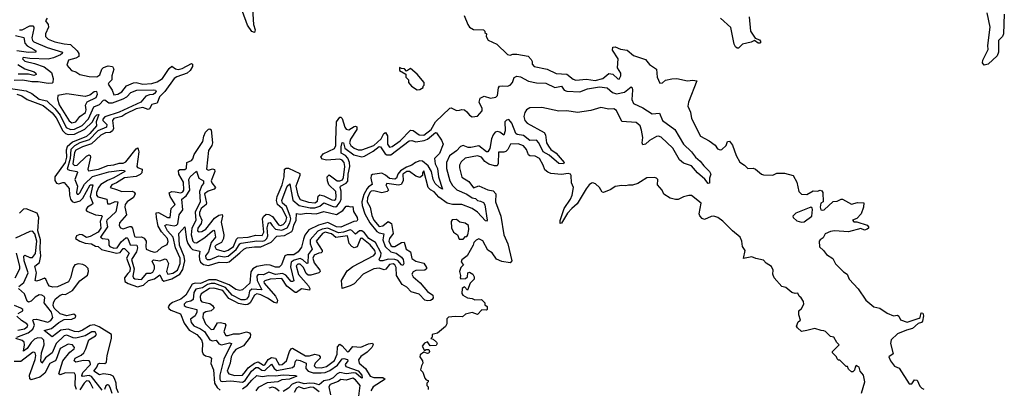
# Model space of a CAD drawing. Extents: x 2472589 to 2662339, y 701009 to 849030.
# Tile 355 of 406: x 2612417 to 2619919, y 749615 to 752422. Entities that reach past the tile are written whole.
import ezdxf

# ---------------------------------------------------------------- set-up
doc = ezdxf.new("R2010")
doc.units = 0

msp = doc.modelspace()

# ---------------------------------------------------------------- linework, layer by layer
at = {"layer": '0CON05XD'}
for points in [[(2614190.3, 752505), (2614199.6, 752385), (2614210, 752345), (2614205, 752323.8), (2614185, 752331.4), (2614151.6, 752381.6), (2614115.2, 752485.2)], [(2612626.8, 752433.2), (2612614.2, 752415), (2612634.3, 752385), (2612636.9, 752365), (2612614.2, 752315), (2612612.5, 752295), (2612634.2, 752275), (2612683.8, 752255), (2612755, 752238), (2612805, 752234.6), (2612855.8, 752185.8), (2612867.1, 752165), (2612867.5, 752142.5), (2612845, 752129.2), (2612787.5, 752115), (2612776.7, 752075), (2612812.5, 752035), (2612845, 752026.2), (2612876.1, 752006.1), (2612945, 751990), (2613005, 751987.5), (2613028.3, 752001.7), (2613044, 752045), (2613055, 752058.8), (2613091.7, 752071.7), (2613125, 752066.2), (2613133.8, 752045), (2613118.8, 751995), (2613120, 751965), (2613095, 751942.5), (2613090.7, 751930.7), (2613121.9, 751885), (2613135, 751851.2), (2613165, 751854.5), (2613195, 751872.5), (2613231.3, 751918.7), (2613285, 751942.3), (2613305, 751944.6), (2613355, 751931.4), (2613425, 751935.8), (2613465, 751949.3), (2613506, 751975), (2613555, 752051.8), (2613575, 752067.3), (2613605, 752047.5), (2613625, 752043.1), (2613655, 752049.7), (2613725, 752088), (2613733.8, 752083.8), (2613734.3, 752065), (2613715.5, 752035), (2613692.9, 752015), (2613615, 751987.6), (2613594.7, 751975), (2613523.2, 751876.8), (2613481.4, 751835), (2613464, 751786), (2613423.7, 751776.3), (2613406.1, 751743.9), (2613395, 751738), (2613355, 751752.8), (2613305, 751742.5), (2613225, 751705.8), (2613195, 751685.8), (2613135, 751669.6), (2613122.9, 751655), (2613131, 751595), (2613124.1, 751575.9), (2613105, 751563.3), (2613069.7, 751560.3), (2613035, 751542.7), (2612965, 751475.8), (2612895, 751455.3), (2612845, 751428), (2612835, 751411.2), (2612821.9, 751325), (2612835, 751311.8), (2612855, 751315.3), (2612925, 751383.3), (2612945, 751394.2), (2612955, 751388.8), (2612957.5, 751375), (2612935.8, 751285), (2612941.4, 751271.4), (2613018, 751285), (2613088.1, 751311.9), (2613135, 751317.1), (2613175, 751330.4), (2613205, 751330), (2613225, 751340.6), (2613305, 751440), (2613316.1, 751446.1), (2613325.5, 751415), (2613308.6, 751305), (2613315.7, 751295.7), (2613351.2, 751285), (2613347.5, 751255), (2613335, 751242.1), (2613305, 751229.2), (2613215, 751217.2), (2613155, 751180), (2613118.8, 751165), (2613105, 751144), (2613155, 751128.9), (2613195, 751114.4), (2613275, 751116.5), (2613289.8, 751109.8), (2613296.4, 751096.4), (2613285, 751068.9), (2613235, 751035.4), (2613220, 751015), (2613217.1, 750995), (2613230.4, 750935), (2613177.1, 750875), (2613175.8, 750855.8), (2613185, 750836.7), (2613205, 750829.2), (2613255, 750848.5), (2613266.9, 750846.9), (2613275.4, 750835.4), (2613292.2, 750772.2), (2613305, 750766.2), (2613345, 750767.3), (2613365, 750758.2), (2613380.4, 750735), (2613377.1, 750695), (2613381.4, 750675), (2613415, 750658.2), (2613445, 750651.8), (2613465, 750657.1), (2613499, 750691), (2613539.6, 750710.4), (2613547.3, 750732.7), (2613542.3, 750755), (2613497.8, 750807.8), (2613471, 750851), (2613458.4, 750915), (2613457.7, 750952.3), (2613475, 750954.4), (2613542.5, 750915), (2613564.4, 750915.6), (2613571.8, 750985), (2613600.6, 751015), (2613563.9, 751075), (2613556.7, 751103.3), (2613575, 751113.8), (2613600.4, 751110.4), (2613645, 751103), (2613659.1, 751110.9), (2613667.9, 751125), (2613665.6, 751185), (2613629.3, 751245), (2613628.1, 751275), (2613637.5, 751282.5), (2613675, 751281.5), (2613688.5, 751291.5), (2613690.6, 751335), (2613725, 751350.7), (2613735, 751362.2), (2613747.3, 751395), (2613813.2, 751495), (2613819.6, 751535), (2613833.3, 751565), (2613855, 751589.4), (2613865, 751591.9), (2613875, 751583.8), (2613886.7, 751485), (2613882, 751465), (2613856.3, 751425), (2613840.6, 751285), (2613855, 751277.5), (2613886, 751286), (2613900.7, 751280.7), (2613903.8, 751265), (2613876.2, 751195), (2613880.4, 751180.4), (2613908.2, 751145), (2613899.5, 751130.5), (2613853, 751117), (2613825.9, 751095), (2613839.5, 751025), (2613837.1, 751015), (2613798.4, 750985), (2613785.7, 750955), (2613786.8, 750935), (2613804.8, 750895), (2613799.8, 750870.2), (2613774.6, 750834.6), (2613772.7, 750815), (2613785, 750807.5), (2613805, 750810), (2613835, 750827.2), (2613900.4, 750909.6), (2613935, 750933.6), (2613958.7, 750938.7), (2613961.5, 750925), (2613950.8, 750880.8), (2613971.1, 750785), (2613970, 750755), (2613954.5, 750725.5), (2613913.9, 750706.1), (2613904.7, 750694.7), (2613914.7, 750674.7), (2613975, 750656.7), (2614005, 750666.8), (2614045, 750695.8), (2614068.9, 750751.1), (2614079.8, 750760.2), (2614158.8, 750765), (2614215, 750781.2), (2614265, 750777.9), (2614275.9, 750804.1), (2614266.5, 750905), (2614275.8, 750924.2), (2614295, 750940), (2614315, 750937.9), (2614343.5, 750923.5), (2614389, 750859), (2614405, 750854.8), (2614425, 750862.1), (2614446, 750885), (2614453.4, 750915), (2614417.8, 750985), (2614382.5, 751015), (2614374.3, 751045), (2614379.3, 751075), (2614416.2, 751163.8), (2614433.1, 751225), (2614435.6, 751284.4), (2614447.8, 751292.2), (2614465, 751292.7), (2614550.4, 751250.4), (2614551.8, 751235), (2614522.2, 751155), (2614535.7, 751085), (2614555, 751052.1), (2614617.8, 751032.2), (2614665, 751027.8), (2614685, 751040.9), (2614692.2, 751077.8), (2614705, 751087.7), (2614735, 751080.8), (2614795, 751050.8), (2614815, 751048.7), (2614824.5, 751055), (2614829.5, 751075), (2614827, 751115), (2614772.4, 751165), (2614761.2, 751195), (2614760.5, 751225), (2614775, 751242), (2614835, 751195.7), (2614855, 751194.1), (2614876.6, 751203.4), (2614885, 751221.2), (2614893.8, 751303.8), (2614889.5, 751335), (2614875, 751353.3), (2614855, 751360.4), (2614755, 751351.3), (2614725, 751358.9), (2614710.8, 751375), (2614728.5, 751401.5), (2614815, 751440.8), (2614826.4, 751465), (2614825.6, 751504.4), (2614830.4, 751645), (2614855, 751680), (2614865, 751680.8), (2614875, 751669.2), (2614893.3, 751605), (2614905, 751588.2), (2614925, 751584.6), (2614965, 751608.5), (2614975, 751611.8), (2614986.8, 751606.8), (2614986.1, 751585), (2614937.1, 751512.9), (2614930.6, 751485), (2614939.4, 751465), (2614965, 751444.2), (2614995, 751432.4), (2615025, 751430.3), (2615115, 751463.9), (2615170.7, 751515), (2615191.8, 751555), (2615205, 751562.9), (2615218.7, 751538.7), (2615218.6, 751475), (2615235, 751452.1), (2615255, 751457.7), (2615315, 751500), (2615395, 751581.5), (2615415, 751578), (2615460, 751545), (2615495, 751543.5), (2615553.2, 751585), (2615585, 751645.5), (2615695, 751747.5), (2615705, 751750), (2615745, 751731.1), (2615767.6, 751732.4)], [(2615802.5, 752455), (2615831.2, 752385), (2615845, 752366.7), (2615875, 752348.8), (2615950, 752345), (2615960, 752335), (2615960, 752325), (2615972.5, 752315), (2615970, 752295), (2615986.1, 752266.1), (2616053.3, 752235), (2616135, 752157.5), (2616155, 752152.5), (2616175, 752160), (2616205, 752160), (2616290, 752145), (2616315, 752120), (2616322.5, 752105), (2616322.5, 752085), (2616337.5, 752065), (2616435.8, 752045.8), (2616505, 752013.8), (2616585, 752008.6), (2616635, 751968.8), (2616655, 751960.8), (2616735, 751968.9), (2616801.1, 751958.9), (2616861.2, 751975), (2616905, 752012), (2616937.1, 752007.1), (2616975, 751972.5), (2616985, 751970), (2616990.7, 751979.3), (2616998, 751995), (2616997.5, 752015), (2616972, 752055), (2616976.7, 752125), (2616935, 752190), (2616937, 752213), (2616955, 752216.7), (2616995, 752197.5), (2617045, 752190), (2617095, 752150), (2617185, 752118.8), (2617215, 752082), (2617270, 752045), (2617273.6, 751983.6), (2617295, 751940), (2617315, 751942.5), (2617338.3, 751961.7), (2617385, 751973.3), (2617423.6, 751973.6), (2617505, 751957.5), (2617545, 751963.1), (2617577.5, 751957.5), (2617512.5, 751795), (2617507.5, 751765), (2617527, 751717), (2617535, 751670), (2617604.2, 751535), (2617670.9, 751500.9), (2617716.7, 751466.7), (2617735, 751440), (2617755, 751432), (2617767.5, 751435), (2617800, 751465), (2617810, 751495), (2617825, 751496.7), (2617847, 751467), (2617875, 751387.5), (2617905, 751337.5), (2617940, 751315), (2617965, 751290), (2618005, 751291.2), (2618024.2, 751284.2), (2618070, 751245), (2618085, 751240), (2618155, 751237.5), (2618185, 751253.3), (2618245, 751253.3), (2618310, 751235), (2618338.8, 751185), (2618353.8, 751115), (2618375, 751093.8), (2618415, 751091.2), (2618461.7, 751118.3), (2618495, 751116.7), (2618515, 751123.3), (2618528.3, 751118.3), (2618536.7, 751105), (2618540, 751035), (2618522.5, 751025), (2618516.7, 750995), (2618522.5, 750975), (2618530.7, 750970.7), (2618547.5, 750975), (2618615, 751037.5), (2618645, 751040), (2618675, 751056.2), (2618686.7, 751056.7), (2618755, 751017.5), (2618800.5, 751029.5), (2618848.3, 751028.3), (2618846.1, 750993.9), (2618828.8, 750945), (2618795, 750907.5), (2618762.5, 750895), (2618773, 750883), (2618795, 750882.5), (2618875, 750856.2), (2618883.3, 750845), (2618883.3, 750835), (2618875, 750826.7), (2618855, 750820), (2618825, 750831.2), (2618732.3, 750807.7), (2618625, 750813.1), (2618595, 750809.5), (2618555, 750792), (2618539.2, 750760.8), (2618515, 750746.7), (2618507.5, 750735), (2618511.7, 750691.7), (2618542.5, 750665), (2618563.3, 750635), (2618613, 750603), (2618633, 750563), (2618693.2, 750503.2), (2618721.2, 750485), (2618736.2, 750445), (2618805, 750371.2), (2618865, 750286.7), (2618926, 750236), (2618970, 750225), (2619026.4, 750186.4), (2619075, 750167.5), (2619105, 750172.5), (2619116.7, 750165), (2619127, 750137), (2619178.3, 750118.3), (2619270.7, 750149.3), (2619277.5, 750155), (2619285, 750190), (2619298.3, 750188.3), (2619303, 750167), (2619296.2, 750125), (2619287.5, 750115), (2619261.7, 750108.3), (2619220.7, 750069.3), (2619175, 750058.8), (2619105, 750028.8), (2619057.5, 749985), (2619052.5, 749955), (2619071.7, 749878.3), (2619040, 749855), (2619053.3, 749825), (2619083.3, 749783.3), (2619119.3, 749769.3), (2619195, 749650), (2619215, 749650), (2619235, 749680), (2619255, 749677.5), (2619275, 749630), (2619290, 749615), (2619305, 749607.5)], [(2617974.5, 752445), (2617984.2, 752335), (2618021.2, 752281.2), (2618055, 752270), (2618063.8, 752255), (2618056.7, 752245), (2618045, 752244.4), (2618015, 752263.8), (2617989.2, 752250.8), (2617925, 752235.6), (2617909.2, 752220.8), (2617894.4, 752205.6), (2617884.6, 752204.6), (2617871.1, 752215), (2617862.1, 752235), (2617835, 752362.9), (2617757.8, 752435)], [(2619919.2, 752465), (2619913.8, 752315), (2619905.3, 752294.7), (2619874.6, 752265), (2619874.7, 752175.3), (2619865, 752147.1), (2619795, 752084.5), (2619766.1, 752076.1), (2619754.3, 752094.3), (2619755.6, 752115), (2619795.3, 752194.7), (2619793.4, 752226.6), (2619810.7, 752365), (2619789.5, 752475)], [(2612415, 752344.7), (2612434.7, 752344.7), (2612495, 752374.6), (2612516, 752375), (2612525.3, 752365.3), (2612525.5, 752355.5), (2612509.7, 752285), (2612514.6, 752265), (2612524.4, 752255), (2612625, 752210.6), (2612742.5, 752175), (2612741.4, 752165), (2612728.1, 752155), (2612675, 752131.9), (2612635, 752122.5), (2612495, 752126.9), (2612444, 752135), (2612438.1, 752125), (2612455, 752106.5), (2612529.5, 752089.5), (2612603.9, 752063.9), (2612659.2, 752019.2), (2612671.4, 751975), (2612670.5, 751945), (2612665, 751938.1), (2612635, 751935.7), (2612558.7, 751948.7), (2612508.3, 751948.3), (2612441.6, 751961.6), (2612375, 751959.1)], [(2612385, 752301.3), (2612447.3, 752287.3), (2612457.3, 752245), (2612472.6, 752222.6), (2612525.7, 752195), (2612539.2, 752185), (2612540, 752175), (2612485, 752173.6), (2612395, 752185.8)], [(2612402.1, 752082.1), (2612455, 752049.3), (2612526.2, 752025), (2612538.8, 752015), (2612542.5, 752005), (2612537.5, 752002.5), (2612525, 751998.6), (2612485, 752006.5), (2612405, 752008.8)], [(2615445, 751887.5), (2615465, 751890), (2615490, 751905), (2615490, 751915), (2615500, 751925), (2615500, 751945), (2615446.4, 752006.4), (2615395, 752050), (2615365, 752030), (2615348.3, 752048.3), (2615325, 752050), (2615311.7, 752058.3), (2615310, 752035), (2615358.3, 752008.3), (2615360, 751985), (2615380, 751965), (2615380, 751945), (2615402.5, 751915), (2615445, 751887.5)], [(2615767.6, 751732.4), (2615785, 751738.2), (2615806.1, 751736.1), (2615825, 751721.9), (2615845, 751694.5), (2615865, 751682.9), (2615905, 751688.5), (2615941.3, 751728.7), (2615941.1, 751745), (2615918.5, 751795), (2615925, 751825.7), (2615955, 751838.9), (2616005.5, 751825.5), (2616045, 751832.1), (2616057.1, 751845), (2616065.6, 751904.4), (2616072.5, 751915), (2616095, 751920), (2616135, 751916.9), (2616155, 751923.1), (2616173.1, 751945), (2616185, 751981.2), (2616205, 751992.5), (2616233.8, 751986.2), (2616295, 751953.8), (2616355, 751941.6), (2616425, 751939.6), (2616495, 751906.9), (2616545, 751916.5), (2616566.8, 751886.8), (2616585, 751879.1), (2616685, 751873.6), (2616743.3, 751896.7), (2616835, 751910), (2616894.3, 751904.3), (2616935, 751868), (2616965, 751858.1), (2617025, 751871.5), (2617075, 751910), (2617082.9, 751902.9), (2617085.5, 751885.5), (2617081.5, 751815), (2617094.3, 751785), (2617165, 751752.2), (2617235, 751705.6), (2617291.7, 751711.7), (2617315.8, 751655), (2617410, 751585), (2617473.6, 751473.6), (2617535.5, 751415.5), (2617565.5, 751375.5), (2617602, 751345), (2617628.6, 751308.6), (2617673.3, 751265), (2617683.3, 751245), (2617673.3, 751215), (2617671.7, 751178.3), (2617662.5, 751175), (2617638.6, 751208.6), (2617582, 751255), (2617535, 751310), (2617475, 751330), (2617445, 751354), (2617394, 751445), (2617305, 751528.6), (2617285, 751534.3), (2617268.3, 751531.7), (2617215, 751502), (2617185, 751473.8), (2617165, 751470), (2617160, 751485), (2617164.2, 751525), (2617155, 751580), (2617145.6, 751615), (2617115, 751640), (2617005, 751646.7), (2616965, 751730.9), (2616945, 751744.2), (2616905, 751740), (2616845.8, 751754.2), (2616768.2, 751731.8), (2616665.9, 751715.9), (2616585, 751728.8), (2616525, 751726.2), (2616395, 751752.7), (2616305, 751751.2), (2616279.6, 751735), (2616266, 751715), (2616259.4, 751685), (2616265, 751654.4), (2616284.4, 751635), (2616412.3, 751562.3), (2616422.7, 751545), (2616430.8, 751485), (2616445, 751458.2), (2616465, 751433.8), (2616504.5, 751405), (2616566.7, 751335), (2616560, 751325), (2616525, 751327.1), (2616450.1, 751390.1), (2616404.8, 751414.8), (2616373.4, 751485), (2616355.5, 751505), (2616305, 751502.2), (2616255, 751540.2), (2616208, 751548), (2616197.5, 751555), (2616167.8, 751635), (2616145, 751661.4), (2616125, 751657.1), (2616113.3, 751645), (2616116.9, 751576.9), (2616105, 751542.9), (2616075, 751566.1), (2616058.5, 751571.5), (2616040.5, 751565), (2616024, 751546), (2616011.4, 751515), (2615998.9, 751441.1), (2615985, 751415.6), (2615975, 751416.4), (2615915, 751461.5), (2615855, 751449.3), (2615835, 751450), (2615795, 751463.9), (2615775, 751457.7), (2615745, 751423.8), (2615691.8, 751385), (2615668.9, 751335), (2615668.8, 751288.8), (2615694.7, 751195), (2615715, 751158.9), (2615746.7, 751126.7), (2615825, 751092.9), (2615865, 751065.5), (2615890, 751060), (2615905, 751044.3), (2615929.3, 751039.3), (2615950.9, 751030.9), (2615962.2, 751012.2), (2615978, 750895), (2615975, 750887.5), (2615965, 750891.2), (2615906, 750956), (2615865, 750985.6), (2615785, 751014.8), (2615715, 751015.8), (2615675, 751025.7), (2615610.5, 751070.5), (2615575, 751111.8), (2615546.4, 751126.4), (2615528.9, 751145), (2615495, 751272.5), (2615486.7, 751255), (2615486.7, 751235), (2615465, 751220), (2615435, 751230.4), (2615385.8, 751265.8), (2615367, 751267), (2615335.3, 751245), (2615338.6, 751195), (2615322.7, 751167.3), (2615302.6, 751162.6), (2615215.5, 751174.5), (2615205.7, 751165), (2615228.2, 751125), (2615217.4, 751112.6), (2615175, 751103.5), (2615115, 751119.8), (2615095, 751115.2), (2615085.8, 751105), (2615067.7, 751065), (2615064.3, 751035), (2615087.1, 750995), (2615101.2, 750931.2), (2615115.2, 750895.2), (2615155, 750846.7), (2615185, 750852.6), (2615225, 750885.4), (2615249.9, 750869.9), (2615263.1, 750795), (2615235.7, 750755), (2615230.2, 750735), (2615245, 750703.5), (2615256.1, 750696.1), (2615275, 750695.3), (2615325, 750725.3), (2615347.1, 750727.1), (2615361.1, 750675), (2615395, 750654), (2615405, 750604.4), (2615435, 750583.9), (2615495, 750566.7), (2615517.1, 750535), (2615515.8, 750525), (2615504, 750515), (2615435, 750511.3), (2615415, 750502.2), (2615404.5, 750485), (2615414.4, 750465), (2615467.9, 750417.9), (2615525, 750353.3), (2615563.8, 750325), (2615567.5, 750305), (2615560, 750290), (2615547.1, 750282.9), (2615525, 750281.9), (2615505, 750285.7), (2615460.6, 750330.6), (2615400.6, 750350.6), (2615366, 750385), (2615331.8, 750405), (2615287.2, 750475), (2615284.2, 750535), (2615275.8, 750555), (2615262.5, 750562.5), (2615235, 750557.1), (2615207.6, 750522.4), (2615195, 750516), (2615155, 750529.7), (2615115, 750524.1), (2615035, 750483.8), (2614965, 750411.4), (2614935.4, 750394.6), (2614875, 750373.8), (2614867.8, 750435), (2614911.5, 750508.5), (2614955, 750543.8), (2615115, 750626.8), (2615127.6, 750645), (2615122.4, 750665), (2615087.3, 750707.3), (2615025, 750757.3), (2615014.7, 750755), (2614987.7, 750692.3), (2614965, 750684.1), (2614947.1, 750695), (2614928.4, 750718.4), (2614915.6, 750775.6), (2614825, 750764), (2614792, 750792), (2614745, 750803), (2614722.9, 750795), (2614676.9, 750735), (2614721.3, 750665), (2614722.7, 750655), (2614715, 750646.5), (2614695, 750643), (2614661.5, 750628.5), (2614651.5, 750605), (2614661.5, 750571.5), (2614704.6, 750515), (2614706.5, 750505), (2614695.8, 750495), (2614635, 750476.7), (2614615, 750477.5), (2614599.9, 750489.9), (2614579.5, 750535), (2614555, 750559.7), (2614535, 750561.1), (2614522.9, 750547.1), (2614541.3, 750481.3), (2614616.2, 750395), (2614626.5, 750375), (2614625, 750362.9), (2614565, 750371.2), (2614525, 750344.6), (2614515, 750344.6), (2614452.9, 750392.9), (2614415, 750450.6), (2614325, 750446.4), (2614285.9, 750434.1), (2614277.3, 750425), (2614279.3, 750415), (2614366.7, 750316.7), (2614380.8, 750285), (2614375, 750264.4), (2614355, 750267.7), (2614305, 750301.5), (2614255, 750325.5), (2614225, 750333.3), (2614206, 750324), (2614173.7, 750266.3), (2614155, 750252.6), (2614135, 750251), (2614085, 750261.5), (2614055, 750277), (2614009.7, 750299.7), (2613965, 750359.7), (2613895, 750378.3), (2613862.2, 750375), (2613800.9, 750335), (2613792.8, 750315), (2613794.6, 750285), (2613805, 750273.6), (2613865, 750260.6), (2613886, 750245), (2613897.5, 750225), (2613876.2, 750203.8), (2613835, 750196.2), (2613815.6, 750185), (2613811.6, 750155), (2613832.2, 750105), (2613875, 750061.5), (2613895.6, 750065), (2613925, 750112.5), (2613945, 750115.7), (2613979.1, 750109.1), (2613987.1, 750095), (2613973.1, 750045), (2613987.5, 750017.5), (2614005, 750016.7), (2614045, 750030.8), (2614091.5, 750028.5), (2614145, 750045.8), (2614167.5, 750037.5), (2614174.3, 750025), (2614172.9, 750005), (2614122, 749938), (2614065, 749910), (2614043.8, 749885), (2614029.1, 749855), (2614021.5, 749805), (2613998.5, 749745), (2614010.8, 749725), (2614055, 749713.1), (2614115, 749715.4), (2614138, 749742), (2614159, 749771), (2614205, 749807.5), (2614235.2, 749815.2), (2614275, 749790.9), (2614285, 749794.1), (2614310.8, 749835), (2614335, 749850.2), (2614366.6, 749845), (2614393.6, 749793.6), (2614417.8, 749795), (2614450.4, 749825), (2614471.6, 749895), (2614485, 749915.5), (2614495, 749920), (2614595, 749861.2), (2614625, 749861.1), (2614665, 749874.7), (2614697, 749867), (2614706.9, 749855), (2614706.1, 749845), (2614667.8, 749805), (2614659.6, 749785), (2614673.8, 749773.8), (2614715, 749770.5), (2614755, 749781.7), (2614814.4, 749825.6), (2614834.8, 749875), (2614839.1, 749930.9), (2614855, 749950.6), (2614875, 749937.8), (2614915, 749893.8), (2614925.6, 749895), (2614955, 749933.3), (2615015, 749928.2), (2615075, 749953.9), (2615105, 749957.5), (2615109.5, 749945), (2615101.2, 749925), (2615065, 749890), (2615015, 749855.8), (2614998.2, 749831.8), (2615004.6, 749805), (2615051.5, 749765), (2615087, 749707), (2615115, 749696.5), (2615185, 749696), (2615201.2, 749685), (2615109.3, 749625), (2615092.1, 749595)], [(2612297.5, 751905), (2612465, 751881.2), (2612509.2, 751859.2), (2612565, 751818.3), (2612623.4, 751803.4), (2612683.9, 751745), (2612724.8, 751695), (2612771.1, 751601.1), (2612805, 751585.6), (2612835, 751588.5), (2612892.9, 751617.1), (2612941.8, 751668.2), (2612981.7, 751758.3), (2613025, 751776.8), (2613055, 751810.5), (2613065, 751812.5), (2613095, 751788.4), (2613125, 751788.3), (2613205, 751818.6), (2613232.7, 751835), (2613262.7, 751867.3), (2613310, 751885), (2613438.8, 751888.8), (2613452, 751885), (2613455.5, 751875.5), (2613445, 751860), (2613435, 751852.9), (2613405, 751851.3), (2613378.8, 751841.2), (2613339.4, 751795), (2613175, 751717.9), (2613065, 751681.7), (2613049.8, 751665), (2613049.5, 751655), (2613080, 751625), (2613078.8, 751605), (2613011.7, 751575), (2612945, 751506.2), (2612874.7, 751485), (2612835, 751462.8), (2612806.2, 751435), (2612800.7, 751365), (2612778.9, 751285), (2612795.6, 751275.6), (2612855, 751265.3), (2612858.4, 751258.4), (2612837.5, 751205), (2612856.1, 751155), (2612850.9, 751105), (2612855, 751094.3), (2612865, 751093.3), (2612875, 751104.4), (2612911.3, 751168.7), (2612972.6, 751227.4), (2613095.9, 751264.1), (2613196.3, 751276.3), (2613216, 751275), (2613216.9, 751265), (2613135, 751217.6), (2613085, 751198.4), (2613035, 751166), (2613017.5, 751145), (2613001.4, 751105), (2613002.7, 751085), (2613013.5, 751073.5), (2613080, 751055), (2613085, 751018.8), (2613105, 751019.6), (2613145, 751037.9), (2613165.6, 751035), (2613150.3, 750959.7), (2613081.8, 750895), (2613078.2, 750885), (2613084.8, 750845), (2613031.9, 750765), (2613046.6, 750756.6), (2613090.2, 750750.2), (2613096.3, 750736.3), (2613096.7, 750705), (2613104.8, 750694.8), (2613135, 750681.1), (2613160.3, 750685), (2613189.3, 750730.7), (2613225, 750761.5), (2613235, 750762.2), (2613240.9, 750755), (2613258.5, 750708.5), (2613310.6, 750705), (2613314.7, 750684.7), (2613307.1, 750655), (2613269.3, 750595), (2613289.7, 750525), (2613280.2, 750469.8), (2613284.2, 750455), (2613295, 750449.6), (2613345, 750444.7), (2613385, 750491.1), (2613415, 750491.6), (2613431.4, 750498.6), (2613444.2, 750525), (2613442.9, 750545), (2613425.9, 750584.1), (2613436.9, 750593.1), (2613485, 750584.7), (2613525, 750601.9), (2613535, 750596.7), (2613551.4, 750565), (2613536.3, 750505), (2613545, 750484.2), (2613585, 750492.1), (2613618.4, 750515), (2613639.6, 750565), (2613640.3, 750605), (2613603.8, 750683.8), (2613587.1, 750767.1), (2613542.4, 750815), (2613523.3, 750855), (2613537.8, 750862.2), (2613595, 750853.1), (2613611.7, 750858.3), (2613621.2, 750868.8), (2613631.5, 750935), (2613659.6, 750975), (2613652.4, 751055), (2613685, 751081.7), (2613713.9, 751125), (2613706.8, 751205), (2613716.2, 751225), (2613765, 751268.8), (2613780.9, 751215), (2613817.5, 751195), (2613818, 751175), (2613805, 751158.8), (2613788.1, 751115), (2613791.1, 751035), (2613754.6, 750955.4), (2613757.8, 750892.2), (2613729.3, 750835), (2613722.3, 750785), (2613736.8, 750736.8), (2613746.5, 750726.5), (2613765, 750722.2), (2613826.7, 750763.3), (2613885, 750814.4), (2613895, 750818.1), (2613902.4, 750812.4), (2613909.1, 750765), (2613874.9, 750725.1), (2613854.8, 750655.2), (2613832.9, 750625), (2613834.7, 750605), (2613845, 750595.4), (2613868.6, 750595), (2613935, 750624.3), (2613975, 750615.7), (2614005, 750622.4), (2614066.9, 750673.1), (2614093.3, 750715), (2614105, 750720.6), (2614225, 750738.1), (2614265, 750734.8), (2614285, 750741.4), (2614301, 750755), (2614308.4, 750775), (2614303.1, 750836.9), (2614311.2, 750868.8), (2614315, 750875.7), (2614325, 750876.5), (2614341.2, 750855), (2614366.1, 750826.1), (2614415, 750819.8), (2614453.8, 750836.2), (2614475.2, 750875), (2614482.4, 750905), (2614478.7, 750925), (2614449.2, 750999.2), (2614420.6, 751025), (2614413.3, 751045), (2614455, 751154.3), (2614475, 751172), (2614496.9, 751046.9), (2614546.7, 751006.7), (2614629.9, 750989.9), (2614665, 750989.6), (2614705, 751002.1), (2614735, 751026.6), (2614805, 750999.5), (2614825, 750997.9), (2614835, 751003.5), (2614859.1, 751035), (2614865.2, 751055), (2614866.7, 751116.7), (2614857.5, 751145), (2614862.5, 751155), (2614903.4, 751176.6), (2614916.3, 751193.7), (2614918.5, 751245), (2614932.6, 751305), (2614930.8, 751335), (2614917.3, 751367.3), (2614898.4, 751388.4), (2614865.5, 751405.5), (2614866.5, 751455), (2614875, 751486.7), (2614885, 751484), (2614895.5, 751445), (2614963.7, 751393.7), (2615025, 751379), (2615045, 751383.1), (2615109.5, 751420.5), (2615155, 751455.7), (2615165, 751455.3), (2615200.7, 751400.7), (2615215, 751394.2), (2615245, 751393.3), (2615385, 751499.6), (2615405, 751501.5), (2615435, 751493.3), (2615498.6, 751501.4), (2615525, 751513.5), (2615585, 751562.5), (2615591.9, 751561.9), (2615629.7, 751505), (2615642.5, 751475), (2615616.8, 751403.2), (2615577.9, 751365), (2615582.3, 751325), (2615600, 751290), (2615608.2, 751225), (2615638.3, 751131.7), (2615615, 751143.6), (2615583.5, 751175), (2615568.5, 751205), (2615554.2, 751265), (2615529.1, 751309.1), (2615485, 751344.3), (2615465, 751346.7), (2615433.1, 751335), (2615405.7, 751314.3), (2615365, 751300.4), (2615319.1, 751270.9), (2615298, 751245), (2615288.8, 751215), (2615275, 751206.8), (2615235, 751211.7), (2615205, 751238.4), (2615175, 751252.8), (2615105, 751244.5), (2615095.3, 751234.7), (2615091.4, 751215), (2615103.6, 751166.4), (2615075, 751150.3), (2615063.3, 751136.7), (2615038.8, 751091.2), (2615024, 751035), (2615026.3, 751006.3), (2615047.9, 750945), (2615084.3, 750875), (2615138.6, 750808.6), (2615155, 750799), (2615192.3, 750792.3), (2615183.5, 750745), (2615201.6, 750695), (2615245, 750653.1), (2615285, 750643.8), (2615325, 750614.4), (2615339.2, 750595), (2615344.3, 750565), (2615335, 750551.4), (2615325, 750554.3), (2615299.3, 750589.3), (2615276.2, 750596.2), (2615225, 750599.5), (2615185, 750584.6), (2615160, 750585), (2615155.6, 750595), (2615168.7, 750625), (2615170.3, 750645), (2615127.2, 750725), (2615077.6, 750755), (2615045, 750800), (2615025, 750813.7), (2615005, 750813), (2614975, 750789.4), (2614947.5, 750817.5), (2614935, 750822.6), (2614885, 750805.2), (2614845, 750799), (2614765, 750834.2), (2614721.9, 750828.1), (2614689.5, 750810.5), (2614629.4, 750745), (2614629.6, 750715), (2614644.6, 750675), (2614614.8, 750635), (2614612, 750568), (2614605, 750564.5), (2614574, 750594), (2614555, 750602.4), (2614508.4, 750591.6), (2614484.2, 750575), (2614479.7, 750539.7), (2614505, 750433.8), (2614495, 750427.5), (2614485, 750429.5), (2614445.7, 750475.7), (2614419.7, 750489.7), (2614365, 750480.7), (2614315, 750499.3), (2614275, 750479.1), (2614235, 750482.5), (2614225, 750470), (2614225.6, 750435), (2614261.4, 750365), (2614185, 750369), (2614167.8, 750355), (2614159.8, 750315), (2614145, 750293.5), (2614132.1, 750287.9), (2614105, 750289.8), (2614035, 750325.2), (2613983.8, 750383.8), (2613905, 750412.2), (2613875, 750413.7), (2613848.8, 750405), (2613809.7, 750380.3), (2613759.5, 750370.5), (2613744.3, 750345), (2613737.7, 750292.3), (2613720.4, 750279.6), (2613685, 750270.8), (2613668.9, 750255), (2613669.2, 750245), (2613685, 750235.5), (2613765.5, 750215), (2613765.4, 750195.4), (2613753.2, 750166.8), (2613718.5, 750141.5), (2613722.5, 750115), (2613745, 750090), (2613795, 750068.1), (2613825, 750046.9), (2613865, 749984.4), (2613885, 749976.7), (2613915, 749982.5), (2613933.8, 749953.8), (2613955, 749946.1), (2614015, 749960), (2614030, 749955), (2613973.5, 749836.5), (2613941, 749715), (2613942, 749685), (2613950.3, 749670.3), (2613965, 749665.9), (2613989.6, 749670.4)], [(2612395.5, 751855.5), (2612432.8, 751842.8), (2612474.3, 751814.3), (2612595, 751769.2), (2612665, 751712.8), (2612695.7, 751675), (2612745.4, 751575.4), (2612766.2, 751556.2), (2612785, 751548.4), (2612835, 751549.7), (2612912, 751588), (2612968.3, 751641.7), (2612991.1, 751685), (2613005, 751696.9), (2613019.5, 751699.5), (2613000.8, 751645), (2613002.5, 751615), (2612952.3, 751555), (2612925, 751531.9), (2612819.8, 751490.2), (2612778.8, 751455), (2612771.5, 751428.5), (2612773.8, 751375), (2612762.2, 751335), (2612684.1, 751225.9), (2612685, 751197.5), (2612698.1, 751178.1), (2612715, 751171.1), (2612745, 751183.3), (2612755, 751181.4), (2612795, 751136.7), (2612795.8, 751085), (2612804.4, 751055.6), (2612817.2, 751037.2), (2612835, 751030), (2612877.6, 751042.4), (2612897.3, 751062.7), (2612954.7, 751165), (2612975.4, 751165.4), (2612954.1, 751075), (2612974.3, 751025.7), (2612972.4, 751017.6), (2612934.4, 750995), (2612920, 750975), (2612927.5, 750965), (2612995, 750937.2), (2613041.4, 750931.4), (2613044.4, 750925), (2613029.7, 750885), (2613034, 750835), (2613015, 750803.3), (2612955, 750770.6), (2612924.7, 750764.7), (2612894.1, 750784.1), (2612875, 750786.4), (2612850, 750775), (2612843.1, 750755), (2612875, 750734.7), (2612915, 750721.3), (2612965, 750715.2), (2612995, 750696.7), (2613015, 750695.8), (2613041.2, 750671.2), (2613155, 750643.7), (2613181.7, 750648.3), (2613205, 750678.9), (2613215, 750680.5), (2613251.8, 750645), (2613231.8, 750605), (2613258.8, 750531.2), (2613255, 750505.7), (2613241.9, 750488.1), (2613215.8, 750455), (2613218.6, 750428.6), (2613243.3, 750413.3), (2613315, 750386.6), (2613359.4, 750400.6), (2613399.5, 750435), (2613445, 750448.2), (2613485, 750478.6), (2613501.7, 750441.7), (2613515, 750430.4), (2613575, 750447.9), (2613636.6, 750483.4), (2613661.2, 750518.8), (2613675.3, 750585), (2613669, 750619), (2613634.8, 750705), (2613630, 750795), (2613675, 750843.8), (2613688.4, 750748.4), (2613698.8, 750718.8), (2613717.2, 750687.2), (2613732.8, 750672.8), (2613789.5, 750659.5), (2613783.4, 750625), (2613787.9, 750595), (2613795.4, 750575), (2613816.6, 750556.6), (2613855, 750550.6), (2613936.7, 750575), (2613995, 750572.4), (2614012.6, 750577.4), (2614095, 750646.6), (2614124.4, 750675.6), (2614145, 750684.7), (2614205, 750693.4), (2614255, 750691.3), (2614332.7, 750727.3), (2614375, 750773.2), (2614435, 750779.1), (2614490.5, 750809.5), (2614499.3, 750825), (2614505, 750858.1), (2614523.9, 750895), (2614525, 750945.7), (2614555, 750941.1), (2614605, 750948.4), (2614675, 750942.7), (2614735, 750962.7), (2614831.7, 750938.3), (2614879.7, 750970.3), (2614905, 751001.2), (2614923, 751003), (2614935, 750997.5), (2614955, 751000), (2614960.5, 750960.5), (2614988.6, 750915), (2614990.7, 750899.3), (2614985, 750887.5), (2614963.8, 750886.2), (2614865, 750841.1), (2614830, 750845), (2614765, 750877.1), (2614693, 750857), (2614619.2, 750820.8), (2614588.3, 750781.7), (2614578.7, 750751.3), (2614565, 750690), (2614539.4, 750655), (2614505, 750631.3), (2614455, 750632.5), (2614437.4, 750622.6), (2614412.9, 750555), (2614395, 750538.1), (2614365, 750536.4), (2614325, 750553.6), (2614295, 750555.3), (2614225, 750543.6), (2614194.4, 750525.6), (2614177.5, 750502.5), (2614170.8, 750415), (2614115, 750365.5), (2614095, 750360.9), (2614065, 750366.8), (2614012.6, 750402.6), (2613915, 750442), (2613858.9, 750441.1), (2613795, 750413.2), (2613755, 750414.8), (2613731.5, 750408.5), (2613682.3, 750325), (2613645, 750294.2), (2613581.5, 750268.5), (2613558.8, 750251.2), (2613549.2, 750235), (2613552.6, 750222.6), (2613568.9, 750208.9), (2613642.5, 750182.5), (2613671.1, 750111.1), (2613708.7, 750058.7), (2613766.7, 750025), (2613801.8, 749985), (2613808.8, 749958.8), (2613806.6, 749895), (2613814, 749874), (2613831.9, 749861.9), (2613866.7, 749855), (2613878, 749845), (2613873, 749803), (2613892.5, 749755), (2613900.4, 749655), (2613922.1, 749622.1), (2613945, 749601.8)], [(2612815, 751636.7), (2612845, 751644.5), (2612873.9, 751686.1), (2612918.5, 751715), (2612923.3, 751735), (2612919.3, 751770.7), (2612932.2, 751797.8), (2612999.8, 751830.2), (2613009.5, 751855), (2613005, 751876.2), (2612985, 751874.2), (2612951.1, 751848.9), (2612915, 751837.8), (2612775, 751856.9), (2612706.7, 751845), (2612705, 751820), (2612717.5, 751775), (2612795, 751652.5), (2612815, 751636.7)], [(2618831.7, 749578.3), (2618857.5, 749665), (2618847.5, 749715), (2618820, 749745), (2618812.5, 749775), (2618791.7, 749788.3), (2618783, 749777), (2618778.3, 749751.7), (2618765, 749740), (2618755, 749740), (2618731.7, 749761.7), (2618725, 749780), (2618715, 749780), (2618665, 749830), (2618655, 749830), (2618645, 749840), (2618640, 749855), (2618610, 749885), (2618610, 749895), (2618660, 749945), (2618643, 749963), (2618620, 750005), (2618595, 750010), (2618557.7, 750047.7), (2618545, 750053.3), (2618523.9, 750053.9), (2618475, 750070), (2618414, 750056), (2618375, 750047.5), (2618342.5, 750075), (2618337, 750087), (2618349.3, 750120.7), (2618367.5, 750135), (2618354, 750175), (2618352.5, 750205), (2618375, 750223.3), (2618391.2, 750255), (2618390, 750275), (2618372.5, 750305), (2618357, 750317), (2618345, 750340), (2618325, 750337.5), (2618300, 750345), (2618255, 750382.5), (2618225, 750390), (2618166.4, 750456.4), (2618156.2, 750485), (2618158.8, 750515), (2618145, 750542.5), (2618105, 750566.7), (2618085, 750591.2), (2618026.4, 750603.6), (2617995, 750616.9), (2617932.3, 750602.3), (2617944.2, 750665), (2617923.3, 750695), (2617920, 750735), (2617907.5, 750765), (2617847.5, 750815), (2617775, 750887.5), (2617736.1, 750916.1), (2617705, 750926.7), (2617685, 750924), (2617635, 750901.2), (2617617.7, 750907.7), (2617598.9, 750928.9), (2617593.3, 750945), (2617610, 751025), (2617535, 751082.5), (2617515, 751082.5), (2617475, 751072.5), (2617435, 751053.3), (2617415, 751052.5), (2617373, 751063), (2617325, 751092.5), (2617312.5, 751125), (2617277.5, 751165), (2617280, 751205), (2617270, 751215), (2617255, 751220), (2617195, 751217.5), (2617147.5, 751187.5), (2617125.9, 751174.1), (2617085, 751161.2), (2617055, 751163.3), (2617035, 751156.2), (2617005, 751158.8), (2616955, 751151.2), (2616921.7, 751128.3), (2616865, 751106.7), (2616855, 751110), (2616834, 751144), (2616805, 751172.5), (2616785, 751180), (2616773.9, 751176.1), (2616755.8, 751164.2), (2616732.9, 751135), (2616665, 751019.2), (2616623.1, 750985), (2616592, 750948), (2616545, 750873.3), (2616535, 750871.2), (2616534, 750894), (2616566.4, 750983.6), (2616614.4, 751055), (2616625.6, 751085.6), (2616635.8, 751145), (2616620.7, 751180.7), (2616620, 751235), (2616613.3, 751245), (2616595, 751252), (2616545, 751244), (2616465, 751251.2), (2616441.2, 751261.2), (2616418.8, 751278.8), (2616406.2, 751315), (2616377.5, 751365), (2616345, 751383.8), (2616305, 751386.7), (2616295, 751392.5), (2616277.5, 751435), (2616255, 751461.2), (2616215, 751478), (2616156.7, 751475), (2616135.5, 751434.5), (2616120.7, 751419.3), (2616105, 751412.5), (2616065, 751412.5), (2616061.8, 751328.2), (2616055, 751310), (2616035, 751308.5), (2615992.5, 751322.5), (2615962.1, 751342.1), (2615935, 751375.6), (2615905, 751386.7), (2615811.7, 751368.3), (2615780.9, 751339.1), (2615768.6, 751315), (2615767.1, 751295), (2615785, 751222.5), (2615839.4, 751189.4), (2615875, 751141.4), (2615915, 751158), (2615985, 751125.7), (2616025, 751120), (2616044, 751095), (2616043.3, 751035), (2616081.9, 750925), (2616106.9, 750785), (2616135.6, 750715), (2616165.8, 750585), (2616155, 750570), (2616090.6, 750580.6), (2616049.2, 750599.2), (2616017.1, 750647.1), (2615985, 750667.5), (2615945, 750738.8), (2615915, 750752.5), (2615895, 750742.5), (2615877.5, 750725), (2615872.5, 750705), (2615825.8, 750624.2), (2615785, 750592.5), (2615780, 750575), (2615797.5, 750555), (2615777.5, 750535), (2615767.5, 750505), (2615776.7, 750475), (2615772.5, 750455), (2615778.3, 750448.3), (2615815, 750450), (2615828.8, 750465), (2615832.5, 750495), (2615845, 750500), (2615870, 750485), (2615880, 750465), (2615880, 750445), (2615848.8, 750415), (2615828.3, 750361.7), (2615805, 750387.5), (2615787.5, 750375), (2615787, 750337), (2615793.3, 750325), (2615830, 750305), (2615865, 750298.8), (2615885, 750287.5), (2615935, 750290), (2615960, 750265), (2615961.7, 750251.7), (2615978.3, 750238.3), (2615980, 750215), (2615975, 750210), (2615938.3, 750211.7), (2615905, 750177.5), (2615865, 750191.2), (2615815, 750180), (2615791.7, 750158.3), (2615735, 750162.5), (2615683.6, 750156.4), (2615672.5, 750145), (2615672.5, 750105), (2615662.5, 750085), (2615600, 750035), (2615560, 750025), (2615560, 750005), (2615550, 749995), (2615568.3, 749988.3), (2615592.5, 749965), (2615596.7, 749955), (2615589.3, 749940.7), (2615545, 749937.5), (2615525, 749970), (2615500.7, 749959.3), (2615483, 749937), (2615501.7, 749901.7), (2615515, 749910), (2615535, 749910), (2615540, 749895), (2615535, 749882.5), (2615525, 749880), (2615495, 749890), (2615469.3, 749870.7), (2615466.7, 749855), (2615487, 749823), (2615487.5, 749805), (2615477.5, 749785), (2615470, 749755), (2615488.8, 749738.8), (2615505, 749692.5), (2615515, 749680), (2615530, 749675), (2615530, 749665), (2615520, 749655), (2615520, 749635), (2615530, 749625), (2615530, 749605)], [(2618375, 750880), (2618395, 750882), (2618452, 750925), (2618457, 750977), (2618455, 750986.7), (2618445, 750993.8), (2618330.5, 750949.5), (2618307.5, 750925), (2618310, 750915), (2618339.3, 750889.3), (2618375, 750880)], [(2613169.7, 749579.7), (2613154.2, 749615), (2613151.3, 749655), (2613140.2, 749690.2), (2613127.9, 749707.9), (2613108, 749718), (2613055, 749725.4), (2613025, 749716.4), (2612981.9, 749745), (2613005.3, 749774.7), (2613015, 749800), (2613025, 749806), (2613065, 749803.5), (2613078.9, 749815), (2613082.9, 749865), (2613117.5, 749995), (2613115.4, 750025), (2613023.6, 750083.6), (2612985, 750098.2), (2612955, 750093.6), (2612895, 750056.8), (2612865, 750046.1), (2612835, 750047.5), (2612785, 750065.9), (2612731.3, 750058.7), (2612665, 750007.1), (2612604, 750055), (2612658.7, 750071.3), (2612715, 750116.7), (2612755, 750140), (2612815, 750141.6), (2612842.1, 750155), (2612845.8, 750165.8), (2612829.7, 750179.7), (2612775, 750167.5), (2612725, 750181.3), (2612680.5, 750225), (2612672.1, 750245), (2612673.6, 750265), (2612688, 750295), (2612725, 750324.6), (2612745, 750331.5), (2612765, 750330), (2612819.4, 750360.6), (2612875, 750434.1), (2612934, 750476), (2612941.4, 750505), (2612937.7, 750527.7), (2612918.5, 750548.5), (2612897.6, 750557.6), (2612865, 750561.8), (2612835.9, 750554.1), (2612823.8, 750535), (2612803.8, 750455), (2612788.2, 750425), (2612705, 750388.5), (2612670, 750385), (2612645, 750393.3), (2612634.4, 750405), (2612617, 750447), (2612605, 750454.2), (2612569.5, 750439.5), (2612545, 750431.9), (2612533.8, 750435), (2612544.7, 750495), (2612533.3, 750545), (2612567.6, 750572.4), (2612577.8, 750625), (2612571.7, 750675), (2612576.6, 750745), (2612555.7, 750815), (2612562.4, 750915), (2612549.3, 750949.3), (2612465, 750982.2), (2612445, 750980), (2612415, 750950)], [(2615795, 750750), (2615815, 750770), (2615825, 750770), (2615832.5, 750785), (2615840, 750825), (2615836, 750855), (2615811.7, 750871.7), (2615770.5, 750880.5), (2615745, 750900), (2615711.2, 750898.8), (2615703.3, 750885), (2615707, 750837), (2615722.5, 750805), (2615752.5, 750785), (2615765, 750750), (2615795, 750750)], [(2612409.8, 750390.2), (2612449.2, 750420.8), (2612481.1, 750495), (2612450, 750585), (2612448.8, 750621.2), (2612455, 750628.9), (2612495, 750611.4), (2612515, 750612), (2612537.7, 750642.3), (2612547.9, 750735), (2612531.1, 750791.1), (2612515, 750810.8), (2612495, 750810.4), (2612385, 750757.2)], [(2612382.7, 750457.3), (2612418.2, 750525), (2612418.2, 750545), (2612391.5, 750645)], [(2612394.5, 750005), (2612482.1, 750037.9), (2612516, 750064), (2612529.2, 750095), (2612515.8, 750135), (2612520.2, 750139.8), (2612545, 750142), (2612631.1, 750118.9), (2612655, 750131.5), (2612668.7, 750155), (2612658.1, 750195), (2612603.1, 750265), (2612607.5, 750305), (2612603.3, 750315), (2612584.5, 750324.5), (2612565, 750325.5), (2612535, 750309.3), (2612505, 750278.8), (2612485, 750271.8), (2612475, 750278.8), (2612454.2, 750334.2), (2612407.1, 750375)], [(2612405, 750184.2), (2612440, 750205), (2612440, 750215), (2612426, 750225), (2612377.5, 750245)], [(2612401.6, 750058.4), (2612452.3, 750067.7), (2612476.2, 750085), (2612477.9, 750095), (2612471.1, 750105), (2612430.1, 750130.1), (2612395.7, 750165)], [(2613045, 749600), (2612964.3, 749704.3), (2612945, 749712.3), (2612895.5, 749705.5), (2612891.2, 749711.2), (2612897.5, 749735), (2612956, 749795), (2612954.7, 749814.7), (2612945.6, 749825), (2612903.3, 749826.7), (2612845, 749813.6), (2612830.8, 749825), (2612840.8, 749845), (2612885, 749866.4), (2612905.3, 749885), (2612922.1, 749915), (2612942.5, 749985), (2612995, 750014.4), (2613002.9, 750025), (2612992.5, 750045), (2612965.5, 750045.5), (2612916.7, 750013.3), (2612845, 749997.7), (2612825, 749998.7), (2612775, 750020.6), (2612755.2, 750014.8), (2612695, 749957.1), (2612664.8, 749885.2), (2612612.5, 749847.5), (2612585, 749807.1), (2612576.9, 749825), (2612584, 749885), (2612604.4, 749945), (2612601.4, 749981.4), (2612585, 749996.8), (2612555, 749999.2), (2612530.9, 749989.1), (2612505, 749963.3), (2612475, 749917.3), (2612445, 749898), (2612453.8, 749945), (2612450, 749965), (2612435, 749979.7), (2612388.6, 749995)], [(2612848.5, 749605), (2612839.6, 749635), (2612841.1, 749715), (2612835, 749730), (2612765, 749732.9), (2612725, 749717.5), (2612715.9, 749725.9), (2612744.4, 749825), (2612799.6, 749890.4), (2612832, 749915), (2612835.6, 749925.6), (2612818, 749945), (2612785, 749950.6), (2612725, 749917.5), (2612696, 749834), (2612687, 749823), (2612646.6, 749803.4), (2612609.6, 749730.4), (2612571.1, 749698.9), (2612505, 749678.1), (2612495, 749686.2), (2612492.1, 749715), (2612535.7, 749835), (2612540, 749865), (2612535, 749886), (2612525, 749890.6), (2612515, 749886.4), (2612425, 749819.7), (2612375, 749818.2)], [(2613989.6, 749670.4), (2614025, 749672.4), (2614115, 749661.6), (2614135, 749674.7), (2614184.3, 749745), (2614215, 749772), (2614235, 749774.2), (2614262.3, 749752.3), (2614285, 749750.4), (2614335, 749798.8), (2614356.2, 749765), (2614375, 749751.5), (2614495, 749773.3), (2614510.9, 749785), (2614517.5, 749822.5), (2614528.1, 749831.9), (2614555, 749826.9), (2614599.4, 749805), (2614598.2, 749765), (2614614.2, 749744.2), (2614653.2, 749733.2), (2614715, 749732.3), (2614745, 749736.3), (2614779.4, 749750.6), (2614838.8, 749791.2), (2614875, 749838.2), (2614887.9, 749842.1), (2614914.2, 749835), (2614918.1, 749825), (2614897.7, 749795), (2614901.4, 749781.4), (2614995, 749746.8), (2615023.3, 749715), (2615027.5, 749692.5), (2615015, 749696.9), (2614979.3, 749729.3), (2614963.8, 749733.8), (2614905, 749724.4), (2614855, 749734.1), (2614835, 749724.8), (2614805.6, 749694.4), (2614775, 749678.8), (2614735, 749671.3), (2614698.1, 749641.9), (2614662.4, 749652.4), (2614625.1, 749654.9), (2614585, 749647.6), (2614545, 749660.4), (2614525, 749659.7), (2614493.2, 749646.8), (2614465, 749615.5), (2614425, 749590.3)], [(2614115, 749610), (2614152.3, 749637.7), (2614185, 749678), (2614225, 749712.2), (2614265, 749703.8), (2614315, 749712.7), (2614365, 749709.3), (2614425, 749717.9), (2614515, 749713.3), (2614527.7, 749707.7), (2614473.3, 749685), (2614415, 749678.2), (2614385, 749663.3), (2614302.9, 749657.1), (2614235, 749620.5), (2614216.9, 749595)], [(2612977.2, 749612.8), (2612955, 749658.7), (2612945, 749668.8), (2612925, 749671.2), (2612907.1, 749655), (2612875, 749603.5)], [(2613120.5, 749575), (2613105, 749621.2), (2613095, 749638.8), (2613085, 749641.2), (2613073.9, 749633.9), (2613064, 749605)], [(2615002.2, 749555), (2615010.8, 749635), (2614975, 749680.4), (2614955, 749692), (2614905, 749678), (2614865, 749682.2), (2614842.4, 749667.6), (2614781.8, 749645), (2614773.4, 749625), (2614784.4, 749565.6)], [(2614395, 749592.1), (2614365, 749616.4), (2614344.2, 749624.2), (2614315, 749614.8)], [(2614698.5, 749588.5), (2614655, 749621.1), (2614635, 749623), (2614585, 749610.4), (2614545, 749626.2), (2614525, 749616.5), (2614508.2, 749581.8)]]:
    msp.add_lwpolyline(points, dxfattribs=at)

doc.saveas('drawing.dxf')
